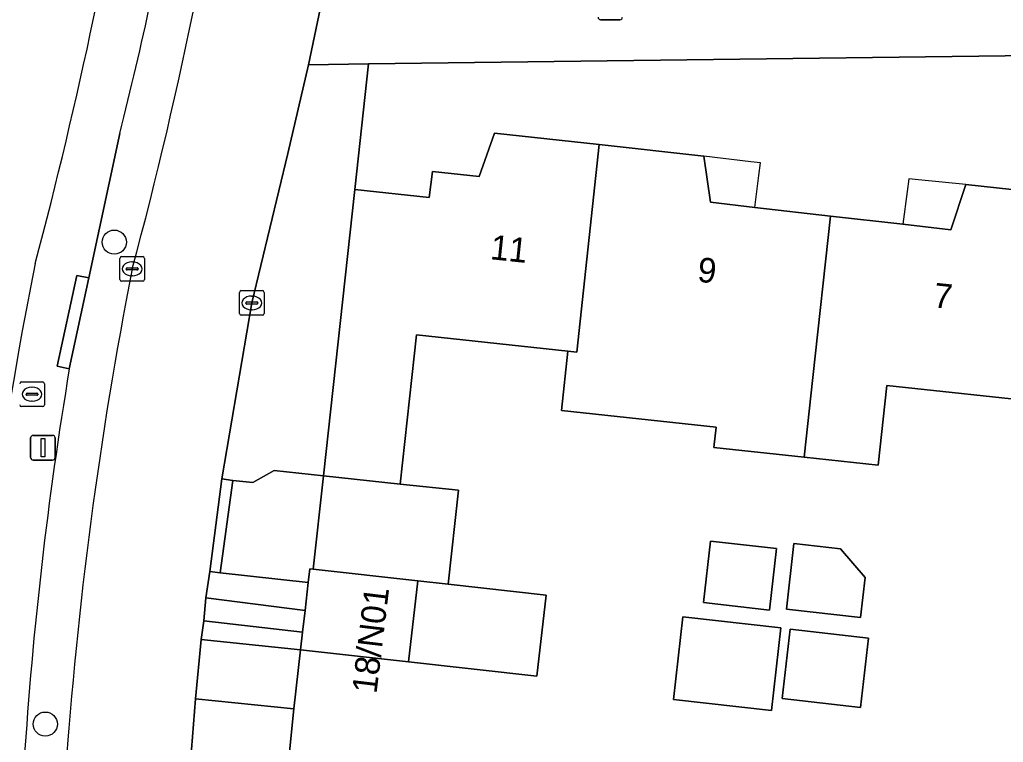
# Model space of a CAD drawing. Extents: x 160732 to 162107, y 387428 to 388479.
# Drawn here: x 161933.21 to 161973.06, y 387937.04 to 387966.32 of the extents above; entities that cross this region are included whole.
import ezdxf

# ---------------------------------------------------------------- set-up
doc = ezdxf.new("R2010")
doc.units = 0
for name, color, linetype in [('IMGEO_Boom', 7, 'Continuous'), ('IMGEO_Brandkraan', 7, 'Continuous'), ('IMGEO_Erf', 7, 'Continuous'), ('IMGEO_Groenvoorziening', 7, 'Continuous'), ('IMGEO_Kolk', 7, 'Continuous'), ('IMGEO_Lichtmast', 7, 'Continuous'), ('IMGEO_Pand', 7, 'Continuous'), ('IMGEO_Pand_nummerreeks', 7, 'Continuous'), ('IMGEO_Pand_overbouw', 7, 'Continuous'), ('IMGEO_Parkeervlak_open', 7, 'Continuous'), ('IMGEO_Rijbaan_lokaal_open', 7, 'Continuous'), ('IMGEO_Voetpad_open', 7, 'Continuous')]:
    doc.layers.add(name, color=color, linetype=linetype)

msp = doc.modelspace()

# ---------------------------------------------------------------- linework, layer by layer
at = {"layer": 'IMGEO_Boom'}
for centre in [(161937.046, 387957.308), (161934.252, 387937.779)]:
    msp.add_circle(centre, 0.489, dxfattribs=at)
at = {"layer": 'IMGEO_Brandkraan'}
for p, q in [((161933.289, 387951.646), (161934.141, 387951.646)), ((161934.215, 387951.572), (161934.215, 387950.72)), ((161933.473, 387951.14), (161933.473, 387951.152)), ((161933.911, 387951.103), (161933.513, 387951.103)), ((161933.516, 387951.189), (161933.914, 387951.189)), ((161933.702, 387951.426), (161933.727, 387951.426)), ((161933.957, 387951.152), (161933.957, 387951.14)), ((161933.725, 387950.866), (161933.7, 387950.866)), ((161934.141, 387950.646), (161933.289, 387950.646))]:
    msp.add_line(p, q, dxfattribs=at)
for points in [[(161933.289, 387951.646), (161934.141, 387951.646)], [(161934.215, 387951.572), (161934.215, 387950.72)], [(161934.141, 387950.646), (161933.289, 387950.646)]]:
    msp.add_lwpolyline(points, dxfattribs=at)
for centre, radius, start, end in [((161933.291, 387951.57), 0.0765, 91.552, 178.448), ((161933.291, 387951.57), 0.0765, 91.552, 178.448), ((161934.139, 387951.57), 0.0765, 1.552, 88.448), ((161934.139, 387951.57), 0.0765, 1.552, 88.448), ((161933.513, 387951.149), 0.0403, 85.8775, 175.7526), ((161933.51, 387951.139), 0.0366, 178.938, 274.7102), ((161933.914, 387951.146), 0.043, 264.8664, 352.4533), ((161933.918, 387951.151), 0.0386, 1.7309, 96.639), ((161933.291, 387950.722), 0.0765, 181.552, 268.448), ((161933.291, 387950.722), 0.0765, 181.552, 268.448), ((161934.139, 387950.722), 0.0765, 271.552, 358.448), ((161934.139, 387950.722), 0.0765, 271.552, 358.448)]:
    msp.add_arc(centre, radius, start, end, dxfattribs=at)
for centre, major_axis, ratio, start_param, end_param in [((161933.701, 387951.146), (-0.387, 0.002), 0.722429, 4.712389, 7.853982), ((161933.726, 387951.146), (-0.39, 0.002), 0.717154, 1.570796, 4.712389)]:
    msp.add_ellipse(centre, major_axis=major_axis, ratio=ratio, start_param=start_param, end_param=end_param, dxfattribs=at)
at = {"layer": 'IMGEO_Erf'}
for points in [[(162000, 387965.189), (161947.346, 387964.529), (161946.791, 387959.442), (161949.808, 387959.121), (161949.93, 387960.164), (161951.822, 387959.964), (161952.449, 387961.723), (161956.681, 387961.26), (161960.934, 387960.795), (161961.197, 387958.922), (161962.989, 387958.717), (161966.063, 387958.365), (161968.99, 387958.03), (161970.928, 387957.808), (161971.538, 387959.647), (161975.77, 387959.186)], [(161974.887, 387950.795), (161968.346, 387951.5), (161967.987, 387948.274), (161964.997, 387948.597), (161961.336, 387948.992), (161961.424, 387949.814), (161955.165, 387950.489), (161955.422, 387952.894), (161949.295, 387953.555), (161948.627, 387947.507), (161950.986, 387947.256), (161950.567, 387943.447), (161954.537, 387943), (161954.167, 387939.716), (161948.968, 387940.301), (161944.595, 387940.793), (161944.323, 387938.393), (161943.255, 387927.778)]]:
    msp.add_lwpolyline(points, dxfattribs=at)
for points in [[(161963.59, 387942.4), (161960.913, 387942.701), (161961.194, 387945.197), (161963.871, 387944.896)], [(161967.464, 387943.724), (161967.28, 387942.093), (161964.271, 387942.432), (161964.571, 387945.098), (161966.464, 387944.885)], [(161963.67, 387938.333), (161959.693, 387938.781), (161960.07, 387942.124), (161964.046, 387941.676)], [(161967.279, 387938.457), (161964.101, 387938.815), (161964.418, 387941.625), (161967.595, 387941.266)]]:
    msp.add_lwpolyline(points, close=True, dxfattribs=at)
for centre, radius, start, end in [((161739.003, 388008.002), 201.552, 345.17801, 350.98338), ((162073.578, 387928.081), 142.579, 168.52639, 180.44153)]:
    msp.add_arc(centre, radius, start, end, dxfattribs=at)
at = {"layer": 'IMGEO_Groenvoorziening'}
for points in [[(161945.517, 387947.838), (161946.791, 387959.442), (161947.346, 387964.529), (161944.909, 387964.498), (161944.079, 387960.895), (161942.617, 387954.843), (161941.399, 387947.714), (161941.846, 387947.65), (161942.665, 387947.564), (161943.524, 387948.057)], [(161944.775, 387942.388), (161944.902, 387943.515), (161941.333, 387943.904), (161940.916, 387943.958), (161940.758, 387942.894)], [(161944.595, 387940.793), (161944.676, 387941.509), (161940.68, 387941.964), (161940.568, 387941.207)], [(161942.01, 387916.429), (161943.255, 387927.778), (161944.323, 387938.393), (161940.339, 387938.807), (161940.099, 387935.721), (161939.998, 387929.499), (161939.893, 387925.482), (161939.684, 387918.254), (161939.519, 387913.136), (161940.612, 387912.201), (161941.513, 387911.366), (161941.695, 387913.225)]]:
    msp.add_lwpolyline(points, close=True, dxfattribs=at)
at = {"layer": 'IMGEO_Kolk'}
for p, q in [((161937.27, 387955.799), (161937.27, 387956.651)), ((161937.345, 387956.725), (161938.197, 387956.725)), ((161938.271, 387956.651), (161938.271, 387955.799)), ((161937.572, 387956.268), (161937.97, 387956.268)), ((161937.758, 387956.505), (161937.783, 387956.505)), ((161937.529, 387956.219), (161937.529, 387956.231)), ((161937.967, 387956.182), (161937.569, 387956.182)), ((161937.781, 387955.945), (161937.756, 387955.945)), ((161938.013, 387956.231), (161938.013, 387956.219)), ((161938.197, 387955.725), (161937.345, 387955.725)), ((161942.118, 387954.417), (161942.118, 387955.269)), ((161942.193, 387955.343), (161943.045, 387955.343)), ((161942.606, 387955.123), (161942.631, 387955.123)), ((161943.119, 387955.269), (161943.119, 387954.417)), ((161942.377, 387954.837), (161942.377, 387954.849)), ((161942.815, 387954.8), (161942.417, 387954.8)), ((161942.42, 387954.886), (161942.818, 387954.886)), ((161942.861, 387954.849), (161942.861, 387954.837)), ((161943.045, 387954.343), (161942.193, 387954.343)), ((161942.629, 387954.563), (161942.604, 387954.563))]:
    msp.add_line(p, q, dxfattribs=at)
for points in [[(161937.27, 387955.799), (161937.27, 387956.651)], [(161937.345, 387956.725), (161938.197, 387956.725)], [(161938.271, 387956.651), (161938.271, 387955.799)], [(161938.197, 387955.725), (161937.345, 387955.725)], [(161942.118, 387954.417), (161942.118, 387955.269)], [(161942.193, 387955.343), (161943.045, 387955.343)], [(161943.119, 387955.269), (161943.119, 387954.417)], [(161943.045, 387954.343), (161942.193, 387954.343)]]:
    msp.add_lwpolyline(points, dxfattribs=at)
for centre, radius, start, end in [((161937.347, 387956.649), 0.0765, 91.552, 178.448), ((161937.347, 387956.649), 0.0765, 91.552, 178.448), ((161938.195, 387956.649), 0.0765, 1.552, 88.448), ((161938.195, 387956.649), 0.0765, 1.552, 88.448), ((161937.569, 387956.228), 0.0403, 85.8775, 175.7526), ((161937.974, 387956.23), 0.0386, 1.7309, 96.639), ((161937.566, 387956.218), 0.0366, 178.938, 274.7102), ((161937.97, 387956.225), 0.043, 264.8664, 352.4533), ((161937.347, 387955.801), 0.0765, 181.552, 268.448), ((161937.347, 387955.801), 0.0765, 181.552, 268.448), ((161938.195, 387955.801), 0.0765, 271.552, 358.448), ((161938.195, 387955.801), 0.0765, 271.552, 358.448), ((161942.195, 387955.267), 0.0765, 91.552, 178.448), ((161942.195, 387955.267), 0.0765, 91.552, 178.448), ((161943.043, 387955.267), 0.0765, 1.552, 88.448), ((161943.043, 387955.267), 0.0765, 1.552, 88.448), ((161942.417, 387954.846), 0.0403, 85.8775, 175.7526), ((161942.414, 387954.836), 0.0366, 178.938, 274.7102), ((161942.818, 387954.843), 0.043, 264.8664, 352.4533), ((161942.822, 387954.848), 0.0386, 1.7309, 96.639), ((161942.195, 387954.419), 0.0765, 181.552, 268.448), ((161942.195, 387954.419), 0.0765, 181.552, 268.448), ((161943.043, 387954.419), 0.0765, 271.552, 358.448), ((161943.043, 387954.419), 0.0765, 271.552, 358.448)]:
    msp.add_arc(centre, radius, start, end, dxfattribs=at)
for centre, major_axis, ratio, start_param, end_param in [((161937.757, 387956.225), (-0.387, 0.002), 0.722429, 4.712389, 7.853982), ((161937.782, 387956.225), (-0.39, 0.002), 0.717154, 1.570796, 4.712389), ((161942.605, 387954.843), (-0.387, 0.002), 0.722429, 4.712389, 7.853982), ((161942.63, 387954.843), (-0.39, 0.002), 0.717154, 1.570796, 4.712389)]:
    msp.add_ellipse(centre, major_axis=major_axis, ratio=ratio, start_param=start_param, end_param=end_param, dxfattribs=at)
at = {"layer": 'IMGEO_Lichtmast'}
for p, q in [((161957.531, 387966.322), (161956.741, 387966.322)), ((161956.741, 387966.322), (161957.531, 387966.322)), ((161933.759, 387949.478), (161934.549, 387949.478)), ((161934.549, 387949.478), (161933.759, 387949.478)), ((161933.659, 387948.578), (161933.659, 387949.378)), ((161933.659, 387949.378), (161933.659, 387948.578)), ((161934.649, 387949.378), (161934.649, 387948.578)), ((161934.649, 387948.578), (161934.649, 387949.378)), ((161934.549, 387948.478), (161933.759, 387948.478)), ((161933.759, 387948.478), (161934.549, 387948.478))]:
    msp.add_line(p, q, dxfattribs=at)
msp.add_lwpolyline([(161934.079, 387949.353), (161934.229, 387949.353), (161934.229, 387948.603), (161934.079, 387948.603), (161934.079, 387949.353)], dxfattribs=at)
for centre, start, end in [((161956.741, 387966.422), 180, 270), ((161956.741, 387966.422), 180, 270), ((161957.531, 387966.422), 270, 0), ((161957.531, 387966.422), 270, 0), ((161933.759, 387949.378), 90, 180), ((161933.759, 387949.378), 90, 180), ((161934.549, 387949.378), 0, 90), ((161934.549, 387949.378), 360, 90), ((161933.759, 387948.578), 180, 270), ((161933.759, 387948.578), 180, 270), ((161934.549, 387948.578), 270, 0), ((161934.549, 387948.578), 270, 0)]:
    msp.add_arc(centre, 0.1, start, end, dxfattribs=at)
at = {"layer": 'IMGEO_Pand'}
for points in [[(161956.681, 387961.26), (161952.449, 387961.723), (161951.822, 387959.964), (161949.93, 387960.164), (161949.808, 387959.121), (161946.791, 387959.442), (161945.517, 387947.838), (161948.627, 387947.507), (161949.295, 387953.555), (161955.422, 387952.894), (161955.785, 387952.855)], [(161966.063, 387958.365), (161962.989, 387958.717), (161961.197, 387958.922), (161960.934, 387960.795), (161956.681, 387961.26), (161955.785, 387952.855), (161955.422, 387952.894), (161955.165, 387950.489), (161961.424, 387949.814), (161961.336, 387948.992), (161964.997, 387948.597), (161965.336, 387951.825)], [(161975.77, 387959.186), (161971.538, 387959.647), (161970.928, 387957.808), (161968.99, 387958.03), (161966.063, 387958.365), (161965.336, 387951.825), (161964.997, 387948.597), (161967.987, 387948.274), (161968.346, 387951.5), (161974.887, 387950.795)], [(161948.627, 387947.507), (161945.517, 387947.838), (161945.102, 387944.062), (161949.338, 387943.585), (161950.567, 387943.447), (161950.986, 387947.256)], [(161961.194, 387945.197), (161960.913, 387942.701), (161963.59, 387942.4), (161963.871, 387944.896)], [(161967.464, 387943.724), (161966.464, 387944.885), (161964.571, 387945.098), (161964.271, 387942.432), (161967.28, 387942.093)], [(161944.595, 387940.793), (161948.968, 387940.301), (161949.338, 387943.585), (161945.102, 387944.062), (161944.965, 387944.077), (161944.902, 387943.515), (161944.775, 387942.388), (161944.676, 387941.509)], [(161950.567, 387943.447), (161949.338, 387943.585), (161948.968, 387940.301), (161954.167, 387939.716), (161954.537, 387943)], [(161964.046, 387941.676), (161960.07, 387942.124), (161959.693, 387938.781), (161963.67, 387938.333)], [(161967.595, 387941.266), (161964.418, 387941.625), (161964.101, 387938.815), (161967.279, 387938.457)]]:
    msp.add_lwpolyline(points, close=True, dxfattribs=at)
at = {"layer": 'IMGEO_Pand_overbouw'}
for points in [[(161962.989, 387958.717), (161963.161, 387960.01), (161963.229, 387960.521), (161962.835, 387960.564), (161960.934, 387960.795), (161961.197, 387958.922)], [(161971.538, 387959.647), (161969.628, 387959.828), (161969.234, 387959.871), (161969.166, 387959.36), (161968.99, 387958.03), (161970.928, 387957.808)]]:
    msp.add_lwpolyline(points, close=True, dxfattribs=at)
at = {"layer": 'IMGEO_Parkeervlak_open'}
msp.add_lwpolyline([(161937.267, 387961.707), (161936.014, 387955.856), (161935.226, 387952.174)], dxfattribs=at)
for centre, radius, start, end in [((161770.367, 388001.38), 173.39, 344.9045, 352.44509), ((161808.25, 387994.732), 133.176, 345.64183, 350.39268), ((162099.831, 387924.403), 165.152, 168.89109, 176.08444), ((162090.487, 387926.265), 157.408, 170.52619, 176.35803)]:
    msp.add_arc(centre, radius, start, end, dxfattribs=at)
at = {"layer": 'IMGEO_Rijbaan_lokaal_open'}
for points in [[(161940.916, 387943.958), (161941.399, 387947.714), (161942.617, 387954.843), (161944.079, 387960.895), (161944.909, 387964.498), (161945.398, 387966.81), (161946.859, 387974.773), (161947.231, 387977.905), (161947.381, 387979.123), (161948.106, 387989.098), (161948.465, 387995.334), (161948.595, 388000), (161948.639, 388001.598), (161948.72, 388005.374), (161948.847, 388009.517), (161948.917, 388010.731)], [(161934.074, 387864.09), (161935.292, 387870.014), (161936.742, 387878.839), (161937.249, 387882.598), (161937.952, 387889.991), (161937.954, 387890.011), (161938.102, 387891.248), (161938.14, 387891.57), (161938.394, 387894.778), (161939.029, 387902.954), (161939.145, 387905.141), (161939.345, 387908.663), (161939.519, 387913.136), (161939.684, 387918.254), (161939.893, 387925.482), (161939.998, 387929.499), (161940.099, 387935.721), (161940.339, 387938.807), (161940.568, 387941.207), (161940.68, 387941.964), (161940.758, 387942.894), (161940.916, 387943.958)]]:
    msp.add_lwpolyline(points, dxfattribs=at)
for centre, radius, start, end in [((161770.367, 388001.38), 173.39, 344.9045, 352.44509), ((162099.831, 387924.403), 165.152, 168.89109, 176.08444)]:
    msp.add_arc(centre, radius, start, end, dxfattribs=at)
at = {"layer": 'IMGEO_Voetpad_open'}
for points in [[(161975.924, 387967.012), (161971.441, 387966.935), (161971.409, 387968.783), (161967.265, 387968.7), (161962.05, 387968.64), (161962.097, 387966.836), (161957.558, 387966.767), (161957.533, 387968.603), (161956.632, 387968.53), (161956.655, 387966.742), (161952.234, 387966.747), (161952.095, 387968.504), (161951.404, 387968.473), (161946.838, 387968.416), (161946.678, 387967.535), (161945.398, 387966.81), (161944.909, 387964.498), (161947.346, 387964.529), (162000, 387965.189)], [(161935.226, 387952.174), (161934.738, 387952.278), (161935.526, 387955.96), (161936.014, 387955.856), (161937.267, 387961.707)]]:
    msp.add_lwpolyline(points, dxfattribs=at)
for points in [[(161935.226, 387952.174), (161936.014, 387955.856), (161935.526, 387955.96), (161934.738, 387952.278)], [(161944.902, 387943.515), (161944.965, 387944.077), (161945.102, 387944.062), (161945.517, 387947.838), (161943.524, 387948.057), (161942.665, 387947.564), (161941.846, 387947.65), (161941.333, 387943.904)], [(161941.333, 387943.904), (161941.846, 387947.65), (161941.399, 387947.714), (161940.916, 387943.958)], [(161944.676, 387941.509), (161944.775, 387942.388), (161940.758, 387942.894), (161940.68, 387941.964)], [(161944.323, 387938.393), (161944.595, 387940.793), (161940.568, 387941.207), (161940.339, 387938.807)]]:
    msp.add_lwpolyline(points, close=True, dxfattribs=at)
for centre, radius, start, end in [((161739.003, 388008.002), 201.552, 345.17801, 350.98338), ((161808.25, 387994.732), 133.176, 345.64183, 350.39268), ((162073.578, 387928.081), 142.579, 168.52639, 180.44153), ((162090.487, 387926.265), 157.408, 170.52619, 176.35803)]:
    msp.add_arc(centre, radius, start, end, dxfattribs=at)

# ---------------------------------------------------------------- texts
at = {"layer": 'IMGEO_Pand_nummerreeks'}
for s, rotation, p in [('11', 353.9668, (161952.248, 387956.62)), ('9', 353.7949, (161960.64, 387955.71)), ('7', 353.7949, (161970.195, 387954.671)), ('18/N01', 83.1402, (161947.667, 387938.987))]:
    msp.add_text(s, height=1, rotation=rotation, dxfattribs=at).set_placement(p)

doc.saveas('drawing.dxf')
